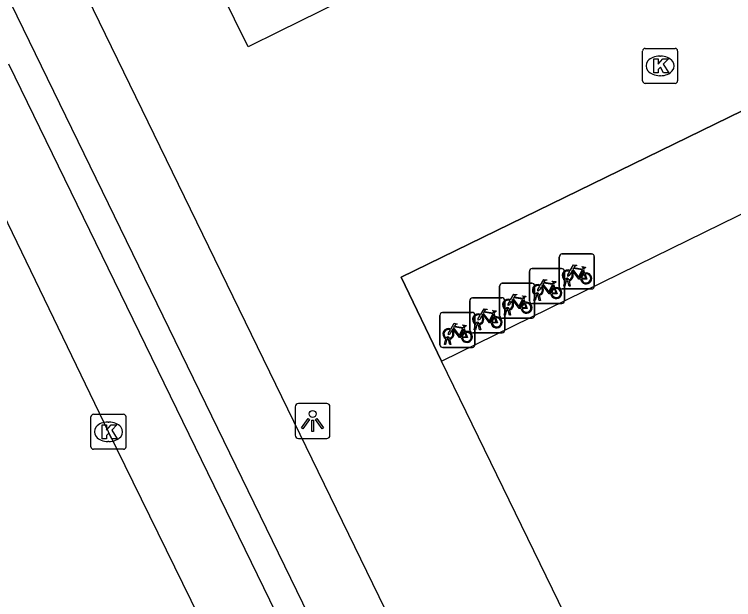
# Model space of a CAD drawing. Extents: x 160457 to 162082, y 388340 to 389736.
# Drawn here: x 160982.18 to 161002.74, y 388840.01 to 388856.74 of the extents above; entities that cross this region are included whole.
import ezdxf

# ---------------------------------------------------------------- set-up
doc = ezdxf.new("R2010")
doc.units = 0
for name, color, linetype in [('IMGEO_Fietsenrek', 7, 'Continuous'), ('IMGEO_Fietspad_gesloten', 7, 'Continuous'), ('IMGEO_Kolk', 7, 'Continuous'), ('IMGEO_Lichtpunt', 7, 'Continuous'), ('IMGEO_Pand', 7, 'Continuous'), ('IMGEO_Pand_overbouw', 7, 'Continuous'), ('IMGEO_Parkeervlak_open', 7, 'Continuous'), ('IMGEO_Rijbaan_lokaal_gesloten', 7, 'Continuous'), ('IMGEO_Voetgangersgebied_open', 7, 'Continuous')]:
    doc.layers.add(name, color=color, linetype=linetype)

msp = doc.modelspace()

# ---------------------------------------------------------------- linework, layer by layer
at = {"layer": 'IMGEO_Fietsenrek'}
for p, q in [((160997.829, 388849.891), (160998.67, 388849.891)), ((160998.67, 388849.891), (160997.829, 388849.891)), ((160998.754, 388849.816), (160998.754, 388848.975)), ((160998.754, 388848.975), (160998.754, 388849.816)), ((160997.754, 388848.966), (160997.754, 388849.807)), ((160997.754, 388849.807), (160997.754, 388848.966)), ((160996.976, 388849.473), (160997.817, 388849.473)), ((160997.817, 388849.473), (160996.976, 388849.473)), ((160998.441, 388849.44), (160998.477, 388849.345)), ((160996.901, 388848.548), (160996.901, 388849.389)), ((160996.901, 388849.389), (160996.901, 388848.548)), ((160997.901, 388849.398), (160997.901, 388848.557)), ((160997.901, 388848.557), (160997.901, 388849.398)), ((160996.123, 388849.055), (160996.964, 388849.055)), ((160996.964, 388849.055), (160996.123, 388849.055)), ((160997.588, 388849.022), (160997.624, 388848.927)), ((160997.881, 388848.975), (160997.92, 388849.135)), ((160997.95, 388849.123), (160997.915, 388848.975)), ((160997.992, 388849.147), (160997.991, 388849.151)), ((160998.033, 388848.975), (160997.999, 388849.117)), ((160998.023, 388849.158), (160998.024, 388849.151)), ((160998.031, 388849.121), (160998.066, 388848.975)), ((160996.048, 388848.13), (160996.048, 388848.971)), ((160996.048, 388848.971), (160996.048, 388848.13)), ((160997.048, 388848.98), (160997.048, 388848.139)), ((160997.048, 388848.139), (160997.048, 388848.98)), ((160998.679, 388848.891), (160997.838, 388848.891)), ((160997.838, 388848.891), (160998.679, 388848.891)), ((160997.915, 388848.975), (160997.881, 388848.975)), ((160998.066, 388848.975), (160998.033, 388848.975)), ((160995.27, 388848.637), (160996.111, 388848.637)), ((160996.111, 388848.637), (160995.27, 388848.637)), ((160996.735, 388848.604), (160996.771, 388848.509)), ((160997.028, 388848.557), (160997.067, 388848.717)), ((160997.097, 388848.705), (160997.062, 388848.557)), ((160997.139, 388848.729), (160997.138, 388848.733)), ((160997.18, 388848.557), (160997.146, 388848.699)), ((160997.17, 388848.74), (160997.171, 388848.733)), ((160997.178, 388848.703), (160997.213, 388848.557)), ((160995.195, 388847.712), (160995.195, 388848.553)), ((160995.195, 388848.553), (160995.195, 388847.712)), ((160996.195, 388848.562), (160996.195, 388847.721)), ((160996.195, 388847.721), (160996.195, 388848.562)), ((160997.826, 388848.473), (160996.985, 388848.473)), ((160996.985, 388848.473), (160997.826, 388848.473)), ((160997.062, 388848.557), (160997.028, 388848.557)), ((160997.213, 388848.557), (160997.18, 388848.557)), ((160994.417, 388848.219), (160995.258, 388848.219)), ((160995.258, 388848.219), (160994.417, 388848.219)), ((160995.882, 388848.186), (160995.918, 388848.091)), ((160996.175, 388848.139), (160996.214, 388848.299)), ((160996.244, 388848.287), (160996.209, 388848.139)), ((160996.286, 388848.311), (160996.285, 388848.315)), ((160996.327, 388848.139), (160996.293, 388848.281)), ((160996.317, 388848.322), (160996.318, 388848.315)), ((160996.325, 388848.285), (160996.36, 388848.139)), ((160994.342, 388847.294), (160994.342, 388848.135)), ((160994.342, 388848.135), (160994.342, 388847.294)), ((160995.342, 388848.144), (160995.342, 388847.303)), ((160995.342, 388847.303), (160995.342, 388848.144)), ((160996.973, 388848.055), (160996.132, 388848.055)), ((160996.132, 388848.055), (160996.973, 388848.055)), ((160996.209, 388848.139), (160996.175, 388848.139)), ((160996.36, 388848.139), (160996.327, 388848.139)), ((160995.029, 388847.768), (160995.065, 388847.673)), ((160995.322, 388847.721), (160995.361, 388847.881)), ((160995.391, 388847.869), (160995.356, 388847.721)), ((160995.433, 388847.893), (160995.432, 388847.897)), ((160995.474, 388847.721), (160995.44, 388847.863)), ((160995.464, 388847.904), (160995.465, 388847.897)), ((160995.472, 388847.867), (160995.507, 388847.721)), ((160996.12, 388847.637), (160995.279, 388847.637)), ((160995.279, 388847.637), (160996.12, 388847.637)), ((160995.356, 388847.721), (160995.322, 388847.721)), ((160995.507, 388847.721), (160995.474, 388847.721)), ((160994.469, 388847.303), (160994.508, 388847.463)), ((160994.538, 388847.451), (160994.503, 388847.303)), ((160994.58, 388847.475), (160994.579, 388847.479)), ((160994.621, 388847.303), (160994.587, 388847.445)), ((160994.611, 388847.486), (160994.612, 388847.479)), ((160994.619, 388847.449), (160994.654, 388847.303)), ((160995.267, 388847.219), (160994.426, 388847.219)), ((160994.426, 388847.219), (160995.267, 388847.219)), ((160994.503, 388847.303), (160994.469, 388847.303)), ((160994.654, 388847.303), (160994.621, 388847.303))]:
    msp.add_line(p, q, dxfattribs=at)
for points in [[(160998.067, 388849.417), (160998.162, 388849.581), (160998.248, 388849.567), (160998.25, 388849.558), (160998.194, 388849.547), (160998.167, 388849.502), (160998.423, 388849.461)], [(160998.363, 388849.173), (160998.313, 388849.173), (160998.122, 388849.424), (160998.103, 388849.392)], [(160998.41, 388849.436), (160998.153, 388849.477), (160998.136, 388849.448), (160998.303, 388849.228), (160998.41, 388849.436)], [(160998.458, 388849.338), (160998.428, 388849.415), (160998.319, 388849.197), (160998.362, 388849.197)], [(160998.423, 388849.461), (160998.448, 388849.51), (160998.442, 388849.514), (160998.419, 388849.518), (160998.407, 388849.525), (160998.406, 388849.528), (160998.408, 388849.533), (160998.503, 388849.518), (160998.505, 388849.508), (160998.495, 388849.495), (160998.483, 388849.489), (160998.469, 388849.495), (160998.441, 388849.44)], [(160998.088, 388849.365), (160998.036, 388849.275), (160997.996, 388849.25), (160997.997, 388849.297), (160998.052, 388849.391)], [(160998.392, 388849.197), (160998.512, 388849.196), (160998.468, 388849.31)], [(160998.488, 388849.317), (160998.543, 388849.172), (160998.393, 388849.172)], [(160997.214, 388848.999), (160997.309, 388849.163), (160997.395, 388849.149), (160997.397, 388849.14), (160997.341, 388849.129), (160997.314, 388849.084), (160997.57, 388849.043)], [(160997.51, 388848.755), (160997.46, 388848.755), (160997.269, 388849.006), (160997.25, 388848.974)], [(160997.557, 388849.018), (160997.3, 388849.059), (160997.283, 388849.03), (160997.45, 388848.81), (160997.557, 388849.018)], [(160997.605, 388848.92), (160997.575, 388848.997), (160997.466, 388848.779), (160997.509, 388848.779)], [(160997.57, 388849.043), (160997.595, 388849.092), (160997.589, 388849.096), (160997.566, 388849.1), (160997.554, 388849.107), (160997.553, 388849.11), (160997.555, 388849.115), (160997.65, 388849.1), (160997.652, 388849.09), (160997.642, 388849.077), (160997.63, 388849.071), (160997.616, 388849.077), (160997.588, 388849.022)], [(160997.235, 388848.947), (160997.183, 388848.857), (160997.143, 388848.832), (160997.144, 388848.879), (160997.199, 388848.973)], [(160997.539, 388848.779), (160997.659, 388848.778), (160997.615, 388848.892)], [(160997.635, 388848.899), (160997.69, 388848.754), (160997.54, 388848.754)], [(160996.361, 388848.581), (160996.456, 388848.745), (160996.542, 388848.731), (160996.544, 388848.722), (160996.488, 388848.711), (160996.461, 388848.666), (160996.717, 388848.625)], [(160996.657, 388848.337), (160996.607, 388848.337), (160996.416, 388848.588), (160996.397, 388848.556)], [(160996.704, 388848.6), (160996.447, 388848.641), (160996.43, 388848.612), (160996.597, 388848.392), (160996.704, 388848.6)], [(160996.752, 388848.502), (160996.722, 388848.579), (160996.613, 388848.361), (160996.656, 388848.361)], [(160996.717, 388848.625), (160996.742, 388848.674), (160996.736, 388848.678), (160996.713, 388848.682), (160996.701, 388848.689), (160996.7, 388848.692), (160996.702, 388848.697), (160996.797, 388848.682), (160996.799, 388848.672), (160996.789, 388848.659), (160996.777, 388848.653), (160996.763, 388848.659), (160996.735, 388848.604)], [(160996.382, 388848.529), (160996.33, 388848.439), (160996.29, 388848.414), (160996.291, 388848.461), (160996.346, 388848.555)], [(160996.686, 388848.361), (160996.806, 388848.36), (160996.762, 388848.474)], [(160996.782, 388848.481), (160996.837, 388848.336), (160996.687, 388848.336)], [(160995.508, 388848.163), (160995.603, 388848.327), (160995.689, 388848.313), (160995.691, 388848.304), (160995.635, 388848.293), (160995.608, 388848.248), (160995.864, 388848.207)], [(160995.804, 388847.919), (160995.754, 388847.919), (160995.563, 388848.17), (160995.544, 388848.138)], [(160995.851, 388848.182), (160995.594, 388848.223), (160995.577, 388848.194), (160995.744, 388847.974), (160995.851, 388848.182)], [(160995.864, 388848.207), (160995.889, 388848.256), (160995.883, 388848.26), (160995.86, 388848.264), (160995.848, 388848.271), (160995.847, 388848.274), (160995.849, 388848.279), (160995.944, 388848.264), (160995.946, 388848.254), (160995.936, 388848.241), (160995.924, 388848.235), (160995.91, 388848.241), (160995.882, 388848.186)], [(160995.529, 388848.111), (160995.477, 388848.021), (160995.437, 388847.996), (160995.438, 388848.043), (160995.493, 388848.137)], [(160995.899, 388848.084), (160995.869, 388848.161), (160995.76, 388847.943), (160995.803, 388847.943)], [(160995.833, 388847.943), (160995.953, 388847.942), (160995.909, 388848.056)], [(160995.929, 388848.063), (160995.984, 388847.918), (160995.834, 388847.918)], [(160994.655, 388847.745), (160994.75, 388847.909), (160994.836, 388847.895), (160994.838, 388847.886), (160994.782, 388847.875), (160994.755, 388847.83), (160995.011, 388847.789)], [(160994.998, 388847.764), (160994.741, 388847.805), (160994.724, 388847.776), (160994.891, 388847.556), (160994.998, 388847.764)], [(160995.011, 388847.789), (160995.036, 388847.838), (160995.03, 388847.842), (160995.007, 388847.846), (160994.995, 388847.853), (160994.994, 388847.856), (160994.996, 388847.861), (160995.091, 388847.846), (160995.093, 388847.836), (160995.083, 388847.823), (160995.071, 388847.817), (160995.057, 388847.823), (160995.029, 388847.768)], [(160994.676, 388847.693), (160994.624, 388847.603), (160994.584, 388847.578), (160994.585, 388847.625), (160994.64, 388847.719)], [(160994.951, 388847.501), (160994.901, 388847.501), (160994.71, 388847.752), (160994.691, 388847.72)], [(160995.046, 388847.666), (160995.016, 388847.743), (160994.907, 388847.525), (160994.95, 388847.525)], [(160994.98, 388847.525), (160995.1, 388847.524), (160995.056, 388847.638)], [(160995.076, 388847.645), (160995.131, 388847.5), (160994.981, 388847.5)]]:
    msp.add_lwpolyline(points, dxfattribs=at)
for centre, radius, start, end in [((160997.832, 388849.813), 0.0779, 92.4484, 184.2845), ((160997.832, 388849.813), 0.0779, 92.4484, 184.2845), ((160998.676, 388849.813), 0.0779, 2.4484, 94.2845), ((160998.676, 388849.813), 0.0779, 2.4484, 94.2845), ((160996.979, 388849.395), 0.0779, 92.4484, 184.2845), ((160996.979, 388849.395), 0.0779, 92.4484, 184.2845), ((160997.823, 388849.395), 0.0779, 2.4484, 94.2845), ((160997.823, 388849.395), 0.0779, 2.4484, 94.2845), ((160997.994, 388849.276), 0.159, 62.6766, 242.1369), ((160997.994, 388849.276), 0.129, 63.3192, 238.903), ((160997.974, 388849.147), 0.0499, 12.8025, 158.6934), ((160997.994, 388849.276), 0.129, 283.6043, 43.4302), ((160997.994, 388849.276), 0.159, 283.5766, 46.6042), ((160998.521, 388849.192), 0.159, 113.3408, 178.3217), ((160998.521, 388849.192), 0.159, 187.0065, 105.7708), ((160998.521, 388849.192), 0.129, 113.923, 177.9556), ((160998.521, 388849.192), 0.129, 188.6715, 104.5883), ((160996.126, 388848.977), 0.0779, 92.4484, 184.2845), ((160996.126, 388848.977), 0.0779, 92.4484, 184.2845), ((160996.97, 388848.977), 0.0779, 2.4484, 94.2845), ((160996.97, 388848.977), 0.0779, 2.4484, 94.2845), ((160997.141, 388848.858), 0.159, 62.6766, 242.1369), ((160997.994, 388849.276), 0.159, 253.9967, 271.7867), ((160997.974, 388849.147), 0.0174, 12.8025, 163.4502), ((160997.994, 388849.276), 0.129, 253.415, 269.0204), ((160997.141, 388848.858), 0.129, 63.3192, 238.903), ((160997.141, 388848.858), 0.129, 283.6043, 43.4302), ((160997.141, 388848.858), 0.159, 283.5766, 46.6042), ((160997.668, 388848.774), 0.159, 113.3408, 178.3217), ((160997.668, 388848.774), 0.159, 187.0065, 105.7708), ((160997.668, 388848.774), 0.129, 113.923, 177.9556), ((160997.668, 388848.774), 0.129, 188.6715, 104.5883), ((160997.832, 388848.969), 0.0779, 182.4484, 274.2845), ((160997.832, 388848.969), 0.0779, 182.4484, 274.2845), ((160998.676, 388848.969), 0.0779, 272.4484, 4.2845), ((160998.676, 388848.969), 0.0779, 272.4484, 4.2845), ((160995.273, 388848.559), 0.0779, 92.4484, 184.2845), ((160995.273, 388848.559), 0.0779, 92.4484, 184.2845), ((160996.117, 388848.559), 0.0779, 2.4484, 94.2845), ((160996.117, 388848.559), 0.0779, 2.4484, 94.2845), ((160996.288, 388848.44), 0.159, 62.6766, 242.1369), ((160997.121, 388848.729), 0.0499, 12.8025, 158.6934), ((160997.141, 388848.858), 0.159, 253.9967, 271.7867), ((160997.121, 388848.729), 0.0174, 12.8025, 163.4502), ((160997.141, 388848.858), 0.129, 253.415, 269.0204), ((160996.288, 388848.44), 0.129, 63.3192, 238.903), ((160996.288, 388848.44), 0.129, 283.6043, 43.4302), ((160996.288, 388848.44), 0.159, 283.5766, 46.6042), ((160996.815, 388848.356), 0.159, 113.3408, 178.3217), ((160996.815, 388848.356), 0.159, 187.0065, 105.7708), ((160996.815, 388848.356), 0.129, 113.923, 177.9556), ((160996.815, 388848.356), 0.129, 188.6715, 104.5883), ((160996.979, 388848.551), 0.0779, 182.4484, 274.2845), ((160996.979, 388848.551), 0.0779, 182.4484, 274.2845), ((160997.823, 388848.551), 0.0779, 272.4484, 4.2845), ((160997.823, 388848.551), 0.0779, 272.4484, 4.2845), ((160994.42, 388848.141), 0.0779, 92.4484, 184.2845), ((160994.42, 388848.141), 0.0779, 92.4484, 184.2845), ((160995.264, 388848.141), 0.0779, 2.4484, 94.2845), ((160995.264, 388848.141), 0.0779, 2.4484, 94.2845), ((160995.435, 388848.022), 0.159, 62.6766, 242.1369), ((160996.268, 388848.311), 0.0499, 12.8025, 158.6934), ((160996.288, 388848.44), 0.159, 253.9967, 271.7867), ((160996.268, 388848.311), 0.0174, 12.8025, 163.4502), ((160996.288, 388848.44), 0.129, 253.415, 269.0204), ((160995.435, 388848.022), 0.129, 63.3192, 238.903), ((160995.435, 388848.022), 0.129, 283.6043, 43.4302), ((160995.435, 388848.022), 0.159, 283.5766, 46.6042), ((160995.962, 388847.938), 0.159, 113.3408, 178.3217), ((160995.962, 388847.938), 0.159, 187.0065, 105.7708), ((160995.962, 388847.938), 0.129, 113.923, 177.9556), ((160995.962, 388847.938), 0.129, 188.6715, 104.5883), ((160996.126, 388848.133), 0.0779, 182.4484, 274.2845), ((160996.126, 388848.133), 0.0779, 182.4484, 274.2845), ((160996.97, 388848.133), 0.0779, 272.4484, 4.2845), ((160996.97, 388848.133), 0.0779, 272.4484, 4.2845), ((160994.582, 388847.604), 0.159, 62.6766, 242.1369), ((160995.415, 388847.893), 0.0499, 12.8025, 158.6934), ((160995.435, 388848.022), 0.159, 253.9967, 271.7867), ((160995.415, 388847.893), 0.0174, 12.8025, 163.4502), ((160995.435, 388848.022), 0.129, 253.415, 269.0204), ((160994.582, 388847.604), 0.129, 63.3192, 238.903), ((160994.582, 388847.604), 0.129, 283.6043, 43.4302), ((160994.582, 388847.604), 0.159, 283.5766, 46.6042), ((160995.109, 388847.52), 0.159, 113.3408, 178.3217), ((160995.109, 388847.52), 0.159, 187.0065, 105.7708), ((160995.109, 388847.52), 0.129, 113.923, 177.9556), ((160995.109, 388847.52), 0.129, 188.6715, 104.5883), ((160995.273, 388847.715), 0.0779, 182.4484, 274.2845), ((160995.273, 388847.715), 0.0779, 182.4484, 274.2845), ((160996.117, 388847.715), 0.0779, 272.4484, 4.2845), ((160996.117, 388847.715), 0.0779, 272.4484, 4.2845), ((160994.562, 388847.475), 0.0499, 12.8025, 158.6934), ((160994.582, 388847.604), 0.159, 253.9967, 271.7867), ((160994.562, 388847.475), 0.0174, 12.8025, 163.4502), ((160994.582, 388847.604), 0.129, 253.415, 269.0204), ((160994.42, 388847.297), 0.0779, 182.4484, 274.2845), ((160994.42, 388847.297), 0.0779, 182.4484, 274.2845), ((160995.264, 388847.297), 0.0779, 272.4484, 4.2845), ((160995.264, 388847.297), 0.0779, 272.4484, 4.2845)]:
    msp.add_arc(centre, radius, start, end, dxfattribs=at)
at = {"layer": 'IMGEO_Fietspad_gesloten'}
for points in [[(160994.337, 388836.526), (160982.346, 388861.167)], [(160980.503, 388860.271), (160992.497, 388835.627)]]:
    msp.add_lwpolyline(points, dxfattribs=at)
at = {"layer": 'IMGEO_Kolk'}
for p, q in [((161000.135, 388854.843), (161000.135, 388855.695)), ((161000.21, 388855.769), (161001.062, 388855.769)), ((161001.136, 388855.695), (161001.136, 388854.843)), ((161000.623, 388855.549), (161000.648, 388855.549)), ((161000.646, 388854.989), (161000.621, 388854.989)), ((161001.062, 388854.769), (161000.21, 388854.769)), ((160984.44, 388845.307), (160985.292, 388845.307)), ((160984.365, 388844.381), (160984.365, 388845.233)), ((160984.853, 388845.087), (160984.878, 388845.087)), ((160985.366, 388845.233), (160985.366, 388844.381)), ((160984.876, 388844.527), (160984.851, 388844.527)), ((160985.292, 388844.307), (160984.44, 388844.307))]:
    msp.add_line(p, q, dxfattribs=at)
for points in [[(161000.135, 388854.843), (161000.135, 388855.695)], [(161000.21, 388855.769), (161001.062, 388855.769)], [(161001.136, 388855.695), (161001.136, 388854.843)], [(161000.456, 388855.469), (161000.579, 388855.469), (161000.579, 388855.318), (161000.709, 388855.469), (161000.873, 388855.469), (161000.727, 388855.318), (161000.88, 388855.069), (161000.728, 388855.069), (161000.643, 388855.233), (161000.579, 388855.166), (161000.579, 388855.069), (161000.456, 388855.069), (161000.456, 388855.469)], [(161001.062, 388854.769), (161000.21, 388854.769)], [(160984.44, 388845.307), (160985.292, 388845.307)], [(160984.365, 388844.381), (160984.365, 388845.233)], [(160985.366, 388845.233), (160985.366, 388844.381)], [(160984.686, 388845.007), (160984.809, 388845.007), (160984.809, 388844.856), (160984.939, 388845.007), (160985.103, 388845.007), (160984.957, 388844.856), (160985.11, 388844.607), (160984.958, 388844.607), (160984.873, 388844.771), (160984.809, 388844.704), (160984.809, 388844.607), (160984.686, 388844.607), (160984.686, 388845.007)], [(160985.292, 388844.307), (160984.44, 388844.307)]]:
    msp.add_lwpolyline(points, dxfattribs=at)
for centre, start, end in [((161000.212, 388855.693), 91.552, 178.448), ((161000.212, 388855.693), 91.552, 178.448), ((161001.06, 388855.693), 1.552, 88.448), ((161001.06, 388855.693), 1.552, 88.448), ((161000.212, 388854.845), 181.552, 268.448), ((161000.212, 388854.845), 181.552, 268.448), ((161001.06, 388854.845), 271.552, 358.448), ((161001.06, 388854.845), 271.552, 358.448), ((160984.442, 388845.231), 91.552, 178.448), ((160984.442, 388845.231), 91.552, 178.448), ((160985.29, 388845.231), 1.552, 88.448), ((160985.29, 388845.231), 1.552, 88.448), ((160984.442, 388844.383), 181.552, 268.448), ((160984.442, 388844.383), 181.552, 268.448), ((160985.29, 388844.383), 271.552, 358.448), ((160985.29, 388844.383), 271.552, 358.448)]:
    msp.add_arc(centre, 0.0765, start, end, dxfattribs=at)
for centre, major_axis, ratio, start_param, end_param in [((161000.622, 388855.269), (-0.387, 0.002), 0.722429, 4.712389, 7.853982), ((161000.647, 388855.269), (-0.39, 0.002), 0.717154, 1.570796, 4.712389), ((160984.852, 388844.807), (-0.387, 0.002), 0.722429, 4.712389, 7.853982), ((160984.877, 388844.807), (-0.39, 0.002), 0.717154, 1.570796, 4.712389)]:
    msp.add_ellipse(centre, major_axis=major_axis, ratio=ratio, start_param=start_param, end_param=end_param, dxfattribs=at)
at = {"layer": 'IMGEO_Lichtpunt'}
for p, q in [((160990.201, 388845.521), (160990.201, 388844.714)), ((160990.201, 388845.521), (160990.201, 388844.714)), ((160991.103, 388845.616), (160990.295, 388845.616)), ((160991.103, 388845.616), (160990.295, 388845.616)), ((160991.197, 388844.714), (160991.197, 388845.521)), ((160991.197, 388844.714), (160991.197, 388845.521)), ((160990.295, 388844.62), (160991.103, 388844.62)), ((160990.295, 388844.62), (160991.103, 388844.62))]:
    msp.add_line(p, q, dxfattribs=at)
for points in [[(160990.575, 388845.185), (160990.614, 388845.157), (160990.426, 388844.895), (160990.388, 388844.922), (160990.575, 388845.185)], [(160990.677, 388845.137), (160990.724, 388845.137), (160990.724, 388844.815), (160990.677, 388844.815), (160990.677, 388845.137)], [(160990.787, 388845.157), (160990.825, 388845.184), (160991.012, 388844.922), (160990.973, 388844.894), (160990.787, 388845.157)]]:
    msp.add_lwpolyline(points, dxfattribs=at)
msp.add_circle((160990.7, 388845.319), 0.0994, dxfattribs=at)
for centre, start, end in [((160990.295, 388845.521), 90, 180), ((160990.295, 388845.521), 90, 180), ((160991.103, 388845.521), 0, 90), ((160991.103, 388845.521), 0, 90), ((160990.295, 388844.714), 180, 270), ((160990.295, 388844.714), 180, 270), ((160991.103, 388844.714), 270, 0), ((160991.103, 388844.714), 270, 360)]:
    msp.add_arc(centre, 0.0946, start, end, dxfattribs=at)
at = {"layer": 'IMGEO_Pand'}
for points in [[(160994.342, 388858.522), (160989.743, 388856.251), (160988.86, 388855.815), (160986.111, 388861.383), (160991.592, 388864.09), (160994.342, 388858.522)], [(160994.388, 388846.828), (161000, 388849.579), (161009.991, 388854.476), (161008.95, 388856.554), (161013.176, 388858.615), (161014.196, 388856.492), (161018.202, 388858.451)], [(160998.437, 388838.503), (160994.388, 388846.828)]]:
    msp.add_lwpolyline(points, dxfattribs=at)
at = {"layer": 'IMGEO_Pand_overbouw'}
msp.add_lwpolyline([(160994.388, 388846.828), (161000, 388849.579), (161009.991, 388854.476), (161008.95, 388856.554), (161013.176, 388858.615), (161014.196, 388856.492), (161018.202, 388858.451), (161017.024, 388860.849), (160993.231, 388849.232)], close=True, dxfattribs=at)
at = {"layer": 'IMGEO_Parkeervlak_open'}
msp.add_lwpolyline([(160982.005, 388855.326), (160991.785, 388835.246)], dxfattribs=at)
at = {"layer": 'IMGEO_Rijbaan_lokaal_gesloten'}
msp.add_lwpolyline([(161002.577, 388808.494), (161000, 388813.8), (160993.848, 388826.468), (160984.865, 388844.805), (160979.112, 388856.719)], dxfattribs=at)
at = {"layer": 'IMGEO_Voetgangersgebied_open'}
msp.add_lwpolyline([(160994.388, 388846.828), (160993.231, 388849.232), (161017.024, 388860.849), (161018.202, 388858.451)], dxfattribs=at)

doc.saveas('drawing.dxf')
